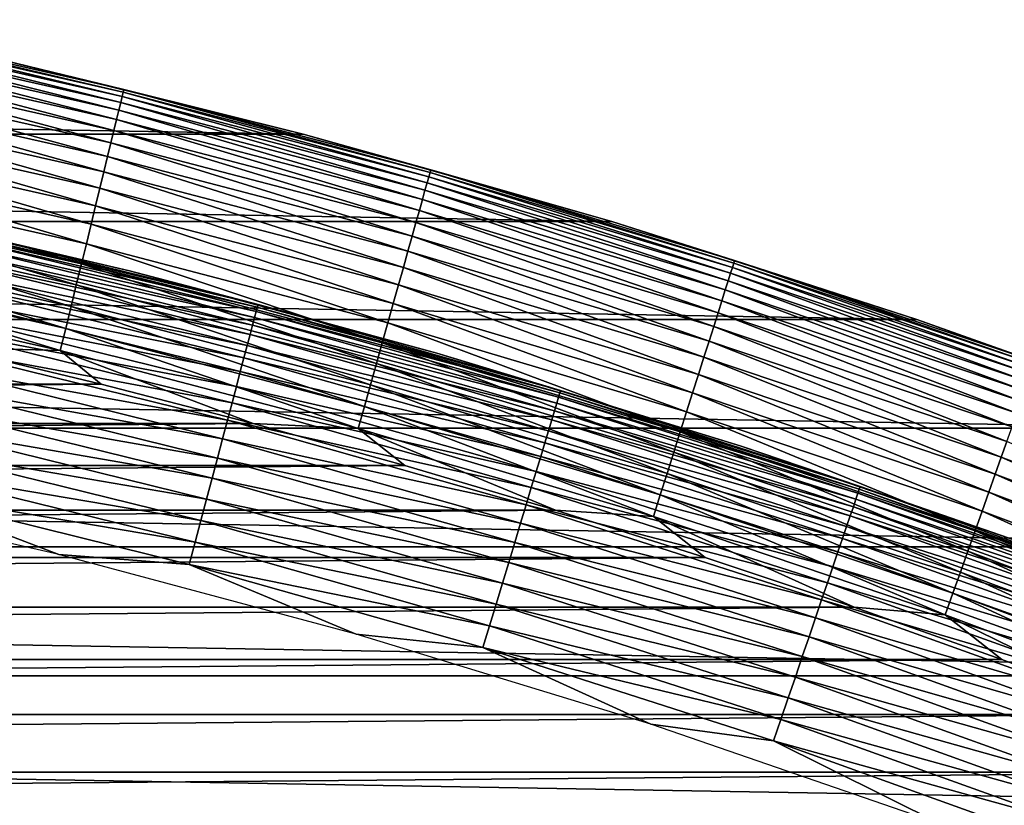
# Model space of a CAD drawing. Header units: millimetres. Extents: x -161 to 161, y -94 to 1149.
# Tile 551 of 656: x 82.16 to 85.53, y -29.15 to -26.47. Entities that reach past the tile are written whole.
import ezdxf

# ---------------------------------------------------------------- set-up
doc = ezdxf.new("R2010")
doc.units = ezdxf.units.MM
doc.header["$LTSCALE"] = 81.481481
for name, color, linetype in [('425', 7, 'CONTINUOUS'), ('426', 7, 'CONTINUOUS'), ('427', 7, 'CONTINUOUS'), ('429', 7, 'CONTINUOUS'), ('430', 7, 'CONTINUOUS')]:
    doc.layers.add(name, color=color, linetype=linetype)

msp = doc.modelspace()

# ---------------------------------------------------------------- linework, layer by layer
at = {"layer": '425', "linetype": 'CONTINUOUS'}
for points in [[(81.9163, -27.588, -46.2096), (67.5618, -27.7134, -46.2096), (82.4383, -27.7134, -46.2096), (81.9163, -27.588, -46.2096)], [(67.5618, -27.7134, -46.2096), (67.0416, -27.848, -46.2096), (82.4383, -27.7134, -46.2096), (67.5618, -27.7134, -46.2096)], [(82.4383, -27.7134, -46.2096), (67.0416, -27.848, -46.2096), (82.9584, -27.848, -46.2096), (82.4383, -27.7134, -46.2096)], [(67.0416, -27.848, -46.2096), (66.5236, -27.9916, -46.2096), (82.9584, -27.848, -46.2096), (67.0416, -27.848, -46.2096)], [(82.9584, -27.848, -46.2096), (66.5236, -27.9916, -46.2096), (83.4764, -27.9916, -46.2096), (82.9584, -27.848, -46.2096)], [(66.5236, -27.9916, -46.2096), (66.0083, -28.1442, -46.2096), (83.4764, -27.9916, -46.2096), (66.5236, -27.9916, -46.2096)], [(83.4764, -27.9916, -46.2096), (66.0083, -28.1442, -46.2096), (83.9917, -28.1442, -46.2096), (83.4764, -27.9916, -46.2096)], [(66.0083, -28.1442, -46.2096), (65.4962, -28.3056, -46.2096), (83.9917, -28.1442, -46.2096), (66.0083, -28.1442, -46.2096)], [(83.9917, -28.1442, -46.2096), (65.4962, -28.3056, -46.2096), (84.5038, -28.3056, -46.2096), (83.9917, -28.1442, -46.2096)], [(65.4962, -28.3056, -46.2096), (64.9877, -28.4757, -46.2096), (84.5038, -28.3056, -46.2096), (65.4962, -28.3056, -46.2096)], [(84.5038, -28.3056, -46.2096), (64.9877, -28.4757, -46.2096), (85.0123, -28.4757, -46.2096), (84.5038, -28.3056, -46.2096)], [(64.9877, -28.4757, -46.2096), (64.4831, -28.6544, -46.2096), (85.0123, -28.4757, -46.2096), (64.9877, -28.4757, -46.2096)], [(85.0123, -28.4757, -46.2096), (64.4831, -28.6544, -46.2096), (85.517, -28.6544, -46.2096), (85.0123, -28.4757, -46.2096)], [(64.4831, -28.6544, -46.2096), (63.981, -28.8422, -46.2096), (85.517, -28.6544, -46.2096), (64.4831, -28.6544, -46.2096)], [(85.517, -28.6544, -46.2096), (63.981, -28.8422, -46.2096), (86.0191, -28.8422, -46.2096), (85.517, -28.6544, -46.2096)], [(63.981, -28.8422, -46.2096), (63.4815, -29.039, -46.2096), (86.0191, -28.8422, -46.2096), (63.981, -28.8422, -46.2096)], [(86.0191, -28.8422, -46.2096), (63.4815, -29.039, -46.2096), (86.5186, -29.0391, -46.2096), (86.0191, -28.8422, -46.2096)], [(63.4815, -29.039, -46.2096), (62.985, -29.2447, -46.2096), (86.5186, -29.0391, -46.2096), (63.4815, -29.039, -46.2096)], [(86.5186, -29.0391, -46.2096), (62.985, -29.2447, -46.2096), (87.015, -29.2447, -46.2096), (86.5186, -29.0391, -46.2096)]]:
    msp.add_3dface(points, dxfattribs=at)
at = {"layer": '426', "linetype": 'CONTINUOUS'}
for points in [[(67.9354, -26.596, -66.2096), (83.1295, -26.8585, -66.2096), (66.8705, -26.8585, -66.2096), (67.9354, -26.596, -66.2096)], [(82.0646, -26.596, -66.2096), (83.1295, -26.8585, -66.2096), (67.9354, -26.596, -66.2096), (82.0646, -26.596, -66.2096)], [(66.8705, -26.8585, -66.2096), (84.1838, -27.1572, -66.2096), (65.8162, -27.1572, -66.2096), (66.8705, -26.8585, -66.2096)], [(83.1295, -26.8585, -66.2096), (84.1838, -27.1572, -66.2096), (66.8705, -26.8585, -66.2096), (83.1295, -26.8585, -66.2096)], [(65.8162, -27.1572, -66.2096), (85.227, -27.4923, -66.2096), (64.773, -27.4923, -66.2096), (65.8162, -27.1572, -66.2096)], [(84.1838, -27.1572, -66.2096), (85.227, -27.4923, -66.2096), (65.8162, -27.1572, -66.2096), (84.1838, -27.1572, -66.2096)], [(64.773, -27.4923, -66.2096), (86.2591, -27.8634, -66.2096), (63.7409, -27.8634, -66.2096), (64.773, -27.4923, -66.2096)], [(85.227, -27.4923, -66.2096), (86.2591, -27.8634, -66.2096), (64.773, -27.4923, -66.2096), (85.227, -27.4923, -66.2096)], [(63.7409, -27.8634, -66.2096), (87.2765, -28.2695, -66.2096), (62.7235, -28.2695, -66.2096), (63.7409, -27.8634, -66.2096)], [(86.2591, -27.8634, -66.2096), (87.2765, -28.2695, -66.2096), (63.7409, -27.8634, -66.2096), (86.2591, -27.8634, -66.2096)], [(62.7235, -28.2695, -66.2096), (88.2797, -28.7107, -66.2096), (61.7203, -28.7107, -66.2096), (62.7235, -28.2695, -66.2096)], [(87.2765, -28.2695, -66.2096), (88.2797, -28.7107, -66.2096), (62.7235, -28.2695, -66.2096), (87.2765, -28.2695, -66.2096)], [(61.7203, -28.7107, -66.2096), (89.2679, -29.1865, -66.2096), (60.7321, -29.1865, -66.2096), (61.7203, -28.7107, -66.2096)], [(88.2797, -28.7107, -66.2096), (89.2679, -29.1865, -66.2096), (61.7203, -28.7107, -66.2096), (88.2797, -28.7107, -66.2096)]]:
    msp.add_3dface(points, dxfattribs=at)
at = {"layer": '427', "linetype": 'CONTINUOUS'}
for points in [[(83.1295, -26.8585, -66.2096), (82.0646, -26.596, -66.2096), (83.1292, -26.8583, -47.2096), (83.1295, -26.8585, -66.2096)], [(83.1292, -26.8583, -47.2096), (82.0646, -26.596, -66.2096), (82.065, -26.596, -47.2096), (83.1292, -26.8583, -47.2096)], [(84.1838, -27.1572, -47.2096), (83.1295, -26.8585, -66.2096), (83.1292, -26.8583, -47.2096), (84.1838, -27.1572, -47.2096)], [(84.1838, -27.1572, -66.2096), (83.1295, -26.8585, -66.2096), (84.1838, -27.1572, -47.2096), (84.1838, -27.1572, -66.2096)], [(85.227, -27.4923, -66.2096), (84.1838, -27.1572, -66.2096), (85.2273, -27.4923, -47.2096), (85.227, -27.4923, -66.2096)], [(85.2273, -27.4923, -47.2096), (84.1838, -27.1572, -66.2096), (84.1838, -27.1572, -47.2096), (85.2273, -27.4923, -47.2096)], [(86.2591, -27.8634, -66.2096), (85.227, -27.4923, -66.2096), (86.2587, -27.8632, -47.2096), (86.2591, -27.8634, -66.2096)], [(86.2587, -27.8632, -47.2096), (85.227, -27.4923, -66.2096), (85.2273, -27.4923, -47.2096), (86.2587, -27.8632, -47.2096)]]:
    msp.add_3dface(points, dxfattribs=at)
at = {"layer": '429', "linetype": 'CONTINUOUS'}
for points in [[(81.4542, -26.4908, -46.9773), (82.5108, -26.7293, -46.9773), (81.4573, -26.4759, -47.0544), (81.4542, -26.4908, -46.9773)], [(81.4573, -26.4759, -47.0544), (82.5144, -26.7145, -47.0544), (81.4591, -26.467, -47.1325), (81.4573, -26.4759, -47.0544)], [(81.4573, -26.4759, -47.0544), (82.5108, -26.7293, -46.9773), (82.5144, -26.7145, -47.0544), (81.4573, -26.4759, -47.0544)], [(82.065, -26.596, -47.2096), (81.4591, -26.467, -47.1325), (82.5166, -26.7056, -47.1325), (82.065, -26.596, -47.2096)], [(81.4591, -26.467, -47.1325), (82.5144, -26.7145, -47.0544), (82.5166, -26.7056, -47.1325), (81.4591, -26.467, -47.1325)], [(81.4443, -26.5382, -46.8279), (82.4993, -26.7763, -46.8279), (81.4498, -26.5116, -46.9017), (81.4443, -26.5382, -46.8279)], [(81.4498, -26.5116, -46.9017), (82.5058, -26.7499, -46.9017), (81.4542, -26.4908, -46.9773), (81.4498, -26.5116, -46.9017)], [(81.4498, -26.5116, -46.9017), (82.4993, -26.7763, -46.8279), (82.5058, -26.7499, -46.9017), (81.4498, -26.5116, -46.9017)], [(81.4542, -26.4908, -46.9773), (82.5058, -26.7499, -46.9017), (82.5108, -26.7293, -46.9773), (81.4542, -26.4908, -46.9773)], [(81.4376, -26.5703, -46.7565), (82.4916, -26.8082, -46.7565), (81.4443, -26.5382, -46.8279), (81.4376, -26.5703, -46.7565)], [(81.4443, -26.5382, -46.8279), (82.4916, -26.8082, -46.7565), (82.4993, -26.7763, -46.8279), (81.4443, -26.5382, -46.8279)], [(81.4298, -26.6079, -46.6879), (82.4825, -26.8454, -46.6879), (81.4376, -26.5703, -46.7565), (81.4298, -26.6079, -46.6879)], [(81.4376, -26.5703, -46.7565), (82.4825, -26.8454, -46.6879), (82.4916, -26.8082, -46.7565), (81.4376, -26.5703, -46.7565)], [(81.421, -26.6506, -46.6225), (82.4722, -26.8878, -46.6225), (81.4298, -26.6079, -46.6879), (81.421, -26.6506, -46.6225)], [(81.4298, -26.6079, -46.6879), (82.4722, -26.8878, -46.6225), (82.4825, -26.8454, -46.6879), (81.4298, -26.6079, -46.6879)], [(83.1292, -26.8583, -47.2096), (82.065, -26.596, -47.2096), (82.5166, -26.7056, -47.1325), (83.1292, -26.8583, -47.2096)], [(81.4111, -26.6982, -46.5607), (82.4607, -26.935, -46.5607), (81.421, -26.6506, -46.6225), (81.4111, -26.6982, -46.5607)], [(81.421, -26.6506, -46.6225), (82.4607, -26.935, -46.5607), (82.4722, -26.8878, -46.6225), (81.421, -26.6506, -46.6225)], [(81.4002, -26.7504, -46.5029), (82.448, -26.9868, -46.5029), (81.4111, -26.6982, -46.5607), (81.4002, -26.7504, -46.5029)], [(81.4111, -26.6982, -46.5607), (82.448, -26.9868, -46.5029), (82.4607, -26.935, -46.5607), (81.4111, -26.6982, -46.5607)], [(82.5108, -26.7293, -46.9773), (83.5587, -27.0037, -46.9773), (82.5144, -26.7145, -47.0544), (82.5108, -26.7293, -46.9773)], [(82.5144, -26.7145, -47.0544), (83.5628, -26.989, -47.0544), (82.5166, -26.7056, -47.1325), (82.5144, -26.7145, -47.0544)], [(82.5144, -26.7145, -47.0544), (83.5587, -27.0037, -46.9773), (83.5628, -26.989, -47.0544), (82.5144, -26.7145, -47.0544)], [(83.1292, -26.8583, -47.2096), (82.5166, -26.7056, -47.1325), (83.5652, -26.9802, -47.1325), (83.1292, -26.8583, -47.2096)], [(82.5166, -26.7056, -47.1325), (83.5628, -26.989, -47.0544), (83.5652, -26.9802, -47.1325), (82.5166, -26.7056, -47.1325)], [(81.3885, -26.8068, -46.4496), (82.4344, -27.0429, -46.4496), (81.4002, -26.7504, -46.5029), (81.3885, -26.8068, -46.4496)], [(81.4002, -26.7504, -46.5029), (82.4344, -27.0429, -46.4496), (82.448, -26.9868, -46.5029), (81.4002, -26.7504, -46.5029)], [(82.4993, -26.7763, -46.8279), (83.5456, -27.0503, -46.8279), (82.5058, -26.7499, -46.9017), (82.4993, -26.7763, -46.8279)], [(82.5058, -26.7499, -46.9017), (83.5529, -27.0242, -46.9017), (82.5108, -26.7293, -46.9773), (82.5058, -26.7499, -46.9017)], [(82.5058, -26.7499, -46.9017), (83.5456, -27.0503, -46.8279), (83.5529, -27.0242, -46.9017), (82.5058, -26.7499, -46.9017)], [(82.5108, -26.7293, -46.9773), (83.5529, -27.0242, -46.9017), (83.5587, -27.0037, -46.9773), (82.5108, -26.7293, -46.9773)], [(82.4916, -26.8082, -46.7565), (83.5368, -27.0819, -46.7565), (82.4993, -26.7763, -46.8279), (82.4916, -26.8082, -46.7565)], [(82.4993, -26.7763, -46.8279), (83.5368, -27.0819, -46.7565), (83.5456, -27.0503, -46.8279), (82.4993, -26.7763, -46.8279)], [(81.376, -26.8672, -46.4009), (82.4198, -27.1028, -46.4009), (81.3885, -26.8068, -46.4496), (81.376, -26.8672, -46.4009)], [(81.3885, -26.8068, -46.4496), (82.4198, -27.1028, -46.4009), (82.4344, -27.0429, -46.4496), (81.3885, -26.8068, -46.4496)], [(82.4825, -26.8454, -46.6879), (83.5264, -27.1188, -46.6879), (82.4916, -26.8082, -46.7565), (82.4825, -26.8454, -46.6879)], [(82.4916, -26.8082, -46.7565), (83.5264, -27.1188, -46.6879), (83.5368, -27.0819, -46.7565), (82.4916, -26.8082, -46.7565)], [(82.4722, -26.8878, -46.6225), (83.5147, -27.1608, -46.6225), (82.4825, -26.8454, -46.6879), (82.4722, -26.8878, -46.6225)], [(82.4825, -26.8454, -46.6879), (83.5147, -27.1608, -46.6225), (83.5264, -27.1188, -46.6879), (82.4825, -26.8454, -46.6879)], [(81.3627, -26.9312, -46.3572), (82.4043, -27.1663, -46.3572), (81.376, -26.8672, -46.4009), (81.3627, -26.9312, -46.3572)], [(81.376, -26.8672, -46.4009), (82.4043, -27.1663, -46.3572), (82.4198, -27.1028, -46.4009), (81.376, -26.8672, -46.4009)], [(82.4607, -26.935, -46.5607), (83.5015, -27.2076, -46.5607), (82.4722, -26.8878, -46.6225), (82.4607, -26.935, -46.5607)], [(82.4722, -26.8878, -46.6225), (83.5015, -27.2076, -46.5607), (83.5147, -27.1608, -46.6225), (82.4722, -26.8878, -46.6225)], [(84.1838, -27.1572, -47.2096), (83.1292, -26.8583, -47.2096), (83.5652, -26.9802, -47.1325), (84.1838, -27.1572, -47.2096)], [(81.3487, -26.9983, -46.3187), (82.3881, -27.2329, -46.3187), (81.3627, -26.9312, -46.3572), (81.3487, -26.9983, -46.3187)], [(81.3627, -26.9312, -46.3572), (82.3881, -27.2329, -46.3187), (82.4043, -27.1663, -46.3572), (81.3627, -26.9312, -46.3572)], [(82.448, -26.9868, -46.5029), (83.4872, -27.2589, -46.5029), (82.4607, -26.935, -46.5607), (82.448, -26.9868, -46.5029)], [(82.4607, -26.935, -46.5607), (83.4872, -27.2589, -46.5029), (83.5015, -27.2076, -46.5607), (82.4607, -26.935, -46.5607)], [(82.4344, -27.0429, -46.4496), (83.4716, -27.3145, -46.4496), (82.448, -26.9868, -46.5029), (82.4344, -27.0429, -46.4496)], [(82.448, -26.9868, -46.5029), (83.4716, -27.3145, -46.4496), (83.4872, -27.2589, -46.5029), (82.448, -26.9868, -46.5029)], [(83.5587, -27.0037, -46.9773), (84.5966, -27.3137, -46.9773), (83.5628, -26.989, -47.0544), (83.5587, -27.0037, -46.9773)], [(83.5628, -26.989, -47.0544), (84.6012, -27.2992, -47.0544), (83.5652, -26.9802, -47.1325), (83.5628, -26.989, -47.0544)], [(83.5628, -26.989, -47.0544), (84.5966, -27.3137, -46.9773), (84.6012, -27.2992, -47.0544), (83.5628, -26.989, -47.0544)], [(84.1838, -27.1572, -47.2096), (83.5652, -26.9802, -47.1325), (84.6039, -27.2905, -47.1325), (84.1838, -27.1572, -47.2096)], [(83.5652, -26.9802, -47.1325), (84.6012, -27.2992, -47.0544), (84.6039, -27.2905, -47.1325), (83.5652, -26.9802, -47.1325)], [(81.3342, -27.0682, -46.2858), (82.3712, -27.3022, -46.2858), (81.3487, -26.9983, -46.3187), (81.3342, -27.0682, -46.2858)], [(81.3487, -26.9983, -46.3187), (82.3712, -27.3022, -46.2858), (82.3881, -27.2329, -46.3187), (81.3487, -26.9983, -46.3187)], [(83.5456, -27.0503, -46.8279), (84.5819, -27.3598, -46.8279), (83.5529, -27.0242, -46.9017), (83.5456, -27.0503, -46.8279)], [(83.5529, -27.0242, -46.9017), (84.5901, -27.334, -46.9017), (83.5587, -27.0037, -46.9773), (83.5529, -27.0242, -46.9017)], [(83.5529, -27.0242, -46.9017), (84.5819, -27.3598, -46.8279), (84.5901, -27.334, -46.9017), (83.5529, -27.0242, -46.9017)], [(83.5587, -27.0037, -46.9773), (84.5901, -27.334, -46.9017), (84.5966, -27.3137, -46.9773), (83.5587, -27.0037, -46.9773)], [(82.4198, -27.1028, -46.4009), (83.455, -27.3739, -46.4009), (82.4344, -27.0429, -46.4496), (82.4198, -27.1028, -46.4009)], [(82.4344, -27.0429, -46.4496), (83.455, -27.3739, -46.4009), (83.4716, -27.3145, -46.4496), (82.4344, -27.0429, -46.4496)], [(83.5368, -27.0819, -46.7565), (84.572, -27.3911, -46.7565), (83.5456, -27.0503, -46.8279), (83.5368, -27.0819, -46.7565)], [(83.5456, -27.0503, -46.8279), (84.572, -27.3911, -46.7565), (84.5819, -27.3598, -46.8279), (83.5456, -27.0503, -46.8279)], [(81.3192, -27.1404, -46.2586), (82.3537, -27.3739, -46.2586), (81.3342, -27.0682, -46.2858), (81.3192, -27.1404, -46.2586)], [(81.3342, -27.0682, -46.2858), (82.3537, -27.3739, -46.2586), (82.3712, -27.3022, -46.2858), (81.3342, -27.0682, -46.2858)], [(83.5264, -27.1188, -46.6879), (84.5604, -27.4276, -46.6879), (83.5368, -27.0819, -46.7565), (83.5264, -27.1188, -46.6879)], [(83.5368, -27.0819, -46.7565), (84.5604, -27.4276, -46.6879), (84.572, -27.3911, -46.7565), (83.5368, -27.0819, -46.7565)], [(82.4043, -27.1663, -46.3572), (83.4373, -27.4368, -46.3572), (82.4198, -27.1028, -46.4009), (82.4043, -27.1663, -46.3572)], [(82.4198, -27.1028, -46.4009), (83.4373, -27.4368, -46.3572), (83.455, -27.3739, -46.4009), (82.4198, -27.1028, -46.4009)], [(83.5147, -27.1608, -46.6225), (84.5472, -27.4692, -46.6225), (83.5264, -27.1188, -46.6879), (83.5147, -27.1608, -46.6225)], [(83.5264, -27.1188, -46.6879), (84.5472, -27.4692, -46.6225), (84.5604, -27.4276, -46.6879), (83.5264, -27.1188, -46.6879)], [(81.3038, -27.2145, -46.2372), (82.3358, -27.4474, -46.2372), (81.3192, -27.1404, -46.2586), (81.3038, -27.2145, -46.2372)], [(81.3192, -27.1404, -46.2586), (82.3358, -27.4474, -46.2372), (82.3537, -27.3739, -46.2586), (81.3192, -27.1404, -46.2586)], [(85.2273, -27.4923, -47.2096), (84.1838, -27.1572, -47.2096), (84.6039, -27.2905, -47.1325), (85.2273, -27.4923, -47.2096)], [(82.3881, -27.2329, -46.3187), (83.4188, -27.5028, -46.3187), (82.4043, -27.1663, -46.3572), (82.3881, -27.2329, -46.3187)], [(82.4043, -27.1663, -46.3572), (83.4188, -27.5028, -46.3187), (83.4373, -27.4368, -46.3572), (82.4043, -27.1663, -46.3572)], [(83.5015, -27.2076, -46.5607), (84.5325, -27.5155, -46.5607), (83.5147, -27.1608, -46.6225), (83.5015, -27.2076, -46.5607)], [(83.5147, -27.1608, -46.6225), (84.5325, -27.5155, -46.5607), (84.5472, -27.4692, -46.6225), (83.5147, -27.1608, -46.6225)], [(81.2881, -27.2899, -46.2219), (82.3176, -27.5223, -46.2219), (81.3038, -27.2145, -46.2372), (81.2881, -27.2899, -46.2219)], [(81.3038, -27.2145, -46.2372), (82.3176, -27.5223, -46.2219), (82.3358, -27.4474, -46.2372), (81.3038, -27.2145, -46.2372)], [(83.4872, -27.2589, -46.5029), (84.5164, -27.5663, -46.5029), (83.5015, -27.2076, -46.5607), (83.4872, -27.2589, -46.5029)], [(83.5015, -27.2076, -46.5607), (84.5164, -27.5663, -46.5029), (84.5325, -27.5155, -46.5607), (83.5015, -27.2076, -46.5607)], [(82.3712, -27.3022, -46.2858), (83.3996, -27.5715, -46.2858), (82.3881, -27.2329, -46.3187), (82.3712, -27.3022, -46.2858)], [(82.3881, -27.2329, -46.3187), (83.3996, -27.5715, -46.2858), (83.4188, -27.5028, -46.3187), (82.3881, -27.2329, -46.3187)], [(83.4716, -27.3145, -46.4496), (84.4989, -27.6213, -46.4496), (83.4872, -27.2589, -46.5029), (83.4716, -27.3145, -46.4496)], [(83.4872, -27.2589, -46.5029), (84.4989, -27.6213, -46.4496), (84.5164, -27.5663, -46.5029), (83.4872, -27.2589, -46.5029)], [(81.2722, -27.3663, -46.2126), (82.2991, -27.5981, -46.2126), (81.2881, -27.2899, -46.2219), (81.2722, -27.3663, -46.2126)], [(81.2881, -27.2899, -46.2219), (82.2991, -27.5981, -46.2126), (82.3176, -27.5223, -46.2219), (81.2881, -27.2899, -46.2219)], [(84.6012, -27.2992, -47.0544), (85.6284, -27.6446, -47.0544), (84.6039, -27.2905, -47.1325), (84.6012, -27.2992, -47.0544)], [(85.2273, -27.4923, -47.2096), (84.6039, -27.2905, -47.1325), (85.6314, -27.636, -47.1325), (85.2273, -27.4923, -47.2096)], [(84.6039, -27.2905, -47.1325), (85.6284, -27.6446, -47.0544), (85.6314, -27.636, -47.1325), (84.6039, -27.2905, -47.1325)], [(82.3537, -27.3739, -46.2586), (83.3797, -27.6425, -46.2586), (82.3712, -27.3022, -46.2858), (82.3537, -27.3739, -46.2586)], [(82.3712, -27.3022, -46.2858), (83.3797, -27.6425, -46.2586), (83.3996, -27.5715, -46.2858), (82.3712, -27.3022, -46.2858)], [(83.455, -27.3739, -46.4009), (84.4803, -27.6801, -46.4009), (83.4716, -27.3145, -46.4496), (83.455, -27.3739, -46.4009)], [(83.4716, -27.3145, -46.4496), (84.4803, -27.6801, -46.4009), (84.4989, -27.6213, -46.4496), (83.4716, -27.3145, -46.4496)], [(84.5901, -27.334, -46.9017), (85.6162, -27.679, -46.9017), (84.5966, -27.3137, -46.9773), (84.5901, -27.334, -46.9017)], [(84.5966, -27.3137, -46.9773), (85.6233, -27.659, -46.9773), (84.6012, -27.2992, -47.0544), (84.5966, -27.3137, -46.9773)], [(84.5966, -27.3137, -46.9773), (85.6162, -27.679, -46.9017), (85.6233, -27.659, -46.9773), (84.5966, -27.3137, -46.9773)], [(84.6012, -27.2992, -47.0544), (85.6233, -27.659, -46.9773), (85.6284, -27.6446, -47.0544), (84.6012, -27.2992, -47.0544)], [(84.572, -27.3911, -46.7565), (85.5961, -27.7355, -46.7565), (84.5819, -27.3598, -46.8279), (84.572, -27.3911, -46.7565)], [(84.5819, -27.3598, -46.8279), (85.6071, -27.7045, -46.8279), (84.5901, -27.334, -46.9017), (84.5819, -27.3598, -46.8279)], [(84.5819, -27.3598, -46.8279), (85.5961, -27.7355, -46.7565), (85.6071, -27.7045, -46.8279), (84.5819, -27.3598, -46.8279)], [(84.5901, -27.334, -46.9017), (85.6071, -27.7045, -46.8279), (85.6162, -27.679, -46.9017), (84.5901, -27.334, -46.9017)], [(81.2722, -27.3663, -46.2126), (81.9163, -27.588, -46.2096), (82.2991, -27.5981, -46.2126), (81.2722, -27.3663, -46.2126)], [(82.3358, -27.4474, -46.2372), (83.3593, -27.7154, -46.2372), (82.3537, -27.3739, -46.2586), (82.3358, -27.4474, -46.2372)], [(82.3537, -27.3739, -46.2586), (83.3593, -27.7154, -46.2372), (83.3797, -27.6425, -46.2586), (82.3537, -27.3739, -46.2586)], [(83.4373, -27.4368, -46.3572), (84.4605, -27.7424, -46.3572), (83.455, -27.3739, -46.4009), (83.4373, -27.4368, -46.3572)], [(83.455, -27.3739, -46.4009), (84.4605, -27.7424, -46.3572), (84.4803, -27.6801, -46.4009), (83.455, -27.3739, -46.4009)], [(84.5604, -27.4276, -46.6879), (85.5832, -27.7716, -46.6879), (84.572, -27.3911, -46.7565), (84.5604, -27.4276, -46.6879)], [(84.572, -27.3911, -46.7565), (85.5832, -27.7716, -46.6879), (85.5961, -27.7355, -46.7565), (84.572, -27.3911, -46.7565)], [(84.5472, -27.4692, -46.6225), (85.5686, -27.8127, -46.6225), (84.5604, -27.4276, -46.6879), (84.5472, -27.4692, -46.6225)], [(84.5604, -27.4276, -46.6879), (85.5686, -27.8127, -46.6225), (85.5832, -27.7716, -46.6879), (84.5604, -27.4276, -46.6879)], [(82.3176, -27.5223, -46.2219), (83.3385, -27.7896, -46.2219), (82.3358, -27.4474, -46.2372), (82.3176, -27.5223, -46.2219)], [(82.3358, -27.4474, -46.2372), (83.3385, -27.7896, -46.2219), (83.3593, -27.7154, -46.2372), (82.3358, -27.4474, -46.2372)], [(83.4188, -27.5028, -46.3187), (84.4398, -27.8077, -46.3187), (83.4373, -27.4368, -46.3572), (83.4188, -27.5028, -46.3187)], [(83.4373, -27.4368, -46.3572), (84.4398, -27.8077, -46.3187), (84.4605, -27.7424, -46.3572), (83.4373, -27.4368, -46.3572)], [(84.5325, -27.5155, -46.5607), (85.5524, -27.8585, -46.5607), (84.5472, -27.4692, -46.6225), (84.5325, -27.5155, -46.5607)], [(84.5472, -27.4692, -46.6225), (85.5524, -27.8585, -46.5607), (85.5686, -27.8127, -46.6225), (84.5472, -27.4692, -46.6225)], [(86.2587, -27.8632, -47.2096), (85.2273, -27.4923, -47.2096), (85.6314, -27.636, -47.1325), (86.2587, -27.8632, -47.2096)], [(82.2991, -27.5981, -46.2126), (83.3174, -27.8647, -46.2126), (82.3176, -27.5223, -46.2219), (82.2991, -27.5981, -46.2126)], [(82.3176, -27.5223, -46.2219), (83.3174, -27.8647, -46.2126), (83.3385, -27.7896, -46.2219), (82.3176, -27.5223, -46.2219)], [(83.3996, -27.5715, -46.2858), (84.4182, -27.8758, -46.2858), (83.4188, -27.5028, -46.3187), (83.3996, -27.5715, -46.2858)], [(83.4188, -27.5028, -46.3187), (84.4182, -27.8758, -46.2858), (84.4398, -27.8077, -46.3187), (83.4188, -27.5028, -46.3187)], [(84.5164, -27.5663, -46.5029), (85.5345, -27.9087, -46.5029), (84.5325, -27.5155, -46.5607), (84.5164, -27.5663, -46.5029)], [(84.5325, -27.5155, -46.5607), (85.5345, -27.9087, -46.5029), (85.5524, -27.8585, -46.5607), (84.5325, -27.5155, -46.5607)], [(81.9163, -27.588, -46.2096), (82.4383, -27.7134, -46.2096), (82.2991, -27.5981, -46.2126), (81.9163, -27.588, -46.2096)], [(83.3797, -27.6425, -46.2586), (84.3959, -27.946, -46.2586), (83.3996, -27.5715, -46.2858), (83.3797, -27.6425, -46.2586)], [(83.3996, -27.5715, -46.2858), (84.3959, -27.946, -46.2586), (84.4182, -27.8758, -46.2858), (83.3996, -27.5715, -46.2858)], [(84.4989, -27.6213, -46.4496), (85.5152, -27.9631, -46.4496), (84.5164, -27.5663, -46.5029), (84.4989, -27.6213, -46.4496)], [(84.5164, -27.5663, -46.5029), (85.5152, -27.9631, -46.4496), (85.5345, -27.9087, -46.5029), (84.5164, -27.5663, -46.5029)], [(82.4383, -27.7134, -46.2096), (82.9584, -27.848, -46.2096), (82.2991, -27.5981, -46.2126), (82.4383, -27.7134, -46.2096)], [(82.2991, -27.5981, -46.2126), (82.9584, -27.848, -46.2096), (83.3174, -27.8647, -46.2126), (82.2991, -27.5981, -46.2126)], [(84.4803, -27.6801, -46.4009), (85.4945, -28.0212, -46.4009), (84.4989, -27.6213, -46.4496), (84.4803, -27.6801, -46.4009)], [(84.4989, -27.6213, -46.4496), (85.4945, -28.0212, -46.4009), (85.5152, -27.9631, -46.4496), (84.4989, -27.6213, -46.4496)], [(83.3593, -27.7154, -46.2372), (84.373, -28.0181, -46.2372), (83.3797, -27.6425, -46.2586), (83.3593, -27.7154, -46.2372)], [(83.3797, -27.6425, -46.2586), (84.373, -28.0181, -46.2372), (84.3959, -27.946, -46.2586), (83.3797, -27.6425, -46.2586)], [(84.4605, -27.7424, -46.3572), (85.4727, -28.0828, -46.3572), (84.4803, -27.6801, -46.4009), (84.4605, -27.7424, -46.3572)], [(84.4803, -27.6801, -46.4009), (85.4727, -28.0828, -46.3572), (85.4945, -28.0212, -46.4009), (84.4803, -27.6801, -46.4009)], [(83.3385, -27.7896, -46.2219), (84.3497, -28.0916, -46.2219), (83.3593, -27.7154, -46.2372), (83.3385, -27.7896, -46.2219)], [(83.3593, -27.7154, -46.2372), (84.3497, -28.0916, -46.2219), (84.373, -28.0181, -46.2372), (83.3593, -27.7154, -46.2372)], [(84.4398, -27.8077, -46.3187), (85.4497, -28.1474, -46.3187), (84.4605, -27.7424, -46.3572), (84.4398, -27.8077, -46.3187)], [(84.4605, -27.7424, -46.3572), (85.4497, -28.1474, -46.3187), (85.4727, -28.0828, -46.3572), (84.4605, -27.7424, -46.3572)], [(83.3174, -27.8647, -46.2126), (84.3261, -28.166, -46.2126), (83.3385, -27.7896, -46.2219), (83.3174, -27.8647, -46.2126)], [(83.3385, -27.7896, -46.2219), (84.3261, -28.166, -46.2126), (84.3497, -28.0916, -46.2219), (83.3385, -27.7896, -46.2219)], [(84.4182, -27.8758, -46.2858), (85.4258, -28.2146, -46.2858), (84.4398, -27.8077, -46.3187), (84.4182, -27.8758, -46.2858)], [(84.4398, -27.8077, -46.3187), (85.4258, -28.2146, -46.2858), (85.4497, -28.1474, -46.3187), (84.4398, -27.8077, -46.3187)], [(82.9584, -27.848, -46.2096), (83.4764, -27.9916, -46.2096), (83.3174, -27.8647, -46.2126), (82.9584, -27.848, -46.2096)], [(83.4764, -27.9916, -46.2096), (83.9917, -28.1442, -46.2096), (83.3174, -27.8647, -46.2126), (83.4764, -27.9916, -46.2096)], [(83.3174, -27.8647, -46.2126), (83.9917, -28.1442, -46.2096), (84.3261, -28.166, -46.2126), (83.3174, -27.8647, -46.2126)], [(84.3959, -27.946, -46.2586), (85.4011, -28.2841, -46.2586), (84.4182, -27.8758, -46.2858), (84.3959, -27.946, -46.2586)], [(84.4182, -27.8758, -46.2858), (85.4011, -28.2841, -46.2586), (85.4258, -28.2146, -46.2858), (84.4182, -27.8758, -46.2858)], [(85.5152, -27.9631, -46.4496), (86.5192, -28.3393, -46.4496), (85.5345, -27.9087, -46.5029), (85.5152, -27.9631, -46.4496)], [(84.373, -28.0181, -46.2372), (85.3758, -28.3554, -46.2372), (84.3959, -27.946, -46.2586), (84.373, -28.0181, -46.2372)], [(84.3959, -27.946, -46.2586), (85.3758, -28.3554, -46.2372), (85.4011, -28.2841, -46.2586), (84.3959, -27.946, -46.2586)], [(85.4945, -28.0212, -46.4009), (86.4966, -28.3967, -46.4009), (85.5152, -27.9631, -46.4496), (85.4945, -28.0212, -46.4009)], [(85.5152, -27.9631, -46.4496), (86.4966, -28.3967, -46.4009), (86.5192, -28.3393, -46.4496), (85.5152, -27.9631, -46.4496)], [(84.3497, -28.0916, -46.2219), (85.35, -28.428, -46.2219), (84.373, -28.0181, -46.2372), (84.3497, -28.0916, -46.2219)], [(84.373, -28.0181, -46.2372), (85.35, -28.428, -46.2219), (85.3758, -28.3554, -46.2372), (84.373, -28.0181, -46.2372)], [(85.4727, -28.0828, -46.3572), (86.4726, -28.4575, -46.3572), (85.4945, -28.0212, -46.4009), (85.4727, -28.0828, -46.3572)], [(85.4945, -28.0212, -46.4009), (86.4726, -28.4575, -46.3572), (86.4966, -28.3967, -46.4009), (85.4945, -28.0212, -46.4009)], [(84.3261, -28.166, -46.2126), (85.3238, -28.5015, -46.2126), (84.3497, -28.0916, -46.2219), (84.3261, -28.166, -46.2126)], [(84.3497, -28.0916, -46.2219), (85.3238, -28.5015, -46.2126), (85.35, -28.428, -46.2219), (84.3497, -28.0916, -46.2219)], [(85.4497, -28.1474, -46.3187), (86.4474, -28.5213, -46.3187), (85.4727, -28.0828, -46.3572), (85.4497, -28.1474, -46.3187)], [(85.4727, -28.0828, -46.3572), (86.4474, -28.5213, -46.3187), (86.4726, -28.4575, -46.3572), (85.4727, -28.0828, -46.3572)], [(83.9917, -28.1442, -46.2096), (84.5038, -28.3056, -46.2096), (84.3261, -28.166, -46.2126), (83.9917, -28.1442, -46.2096)], [(84.5038, -28.3056, -46.2096), (85.0123, -28.4757, -46.2096), (84.3261, -28.166, -46.2126), (84.5038, -28.3056, -46.2096)], [(84.3261, -28.166, -46.2126), (85.0123, -28.4757, -46.2096), (85.3238, -28.5015, -46.2126), (84.3261, -28.166, -46.2126)], [(85.4258, -28.2146, -46.2858), (86.4213, -28.5877, -46.2858), (85.4497, -28.1474, -46.3187), (85.4258, -28.2146, -46.2858)], [(85.4497, -28.1474, -46.3187), (86.4213, -28.5877, -46.2858), (86.4474, -28.5213, -46.3187), (85.4497, -28.1474, -46.3187)], [(85.4011, -28.2841, -46.2586), (86.3942, -28.6563, -46.2586), (85.4258, -28.2146, -46.2858), (85.4011, -28.2841, -46.2586)], [(85.4258, -28.2146, -46.2858), (86.3942, -28.6563, -46.2586), (86.4213, -28.5877, -46.2858), (85.4258, -28.2146, -46.2858)], [(85.3758, -28.3554, -46.2372), (86.3665, -28.7266, -46.2372), (85.4011, -28.2841, -46.2586), (85.3758, -28.3554, -46.2372)], [(85.4011, -28.2841, -46.2586), (86.3665, -28.7266, -46.2372), (86.3942, -28.6563, -46.2586), (85.4011, -28.2841, -46.2586)], [(85.35, -28.428, -46.2219), (86.3382, -28.7983, -46.2219), (85.3758, -28.3554, -46.2372), (85.35, -28.428, -46.2219)], [(85.3758, -28.3554, -46.2372), (86.3382, -28.7983, -46.2219), (86.3665, -28.7266, -46.2372), (85.3758, -28.3554, -46.2372)], [(85.3238, -28.5015, -46.2126), (86.3096, -28.8709, -46.2126), (85.35, -28.428, -46.2219), (85.3238, -28.5015, -46.2126)], [(85.35, -28.428, -46.2219), (86.3096, -28.8709, -46.2126), (86.3382, -28.7983, -46.2219), (85.35, -28.428, -46.2219)], [(85.0123, -28.4757, -46.2096), (85.517, -28.6544, -46.2096), (85.3238, -28.5015, -46.2126), (85.0123, -28.4757, -46.2096)], [(85.517, -28.6544, -46.2096), (86.0191, -28.8422, -46.2096), (85.3238, -28.5015, -46.2126), (85.517, -28.6544, -46.2096)], [(85.3238, -28.5015, -46.2126), (86.0191, -28.8422, -46.2096), (86.3096, -28.8709, -46.2126), (85.3238, -28.5015, -46.2126)]]:
    msp.add_3dface(points, dxfattribs=at)
at = {"layer": '430', "color": 7, "linetype": 'CONTINUOUS', "true_color": 0xaaaaaa}
for points in [[(82.5359, -27.3253, -47.8096), (81.9309, -27.1839, -47.7325), (81.4764, -27.0807, -47.8096), (82.5359, -27.3253, -47.8096)], [(81.9288, -27.1928, -47.6544), (82.9725, -27.45, -47.6544), (81.9254, -27.2076, -47.5773), (81.9288, -27.1928, -47.6544)], [(81.9309, -27.1839, -47.7325), (82.9749, -27.4412, -47.7325), (81.9288, -27.1928, -47.6544), (81.9309, -27.1839, -47.7325)], [(81.9288, -27.1928, -47.6544), (82.9749, -27.4412, -47.7325), (82.9725, -27.45, -47.6544), (81.9288, -27.1928, -47.6544)], [(82.9749, -27.4412, -47.7325), (81.9309, -27.1839, -47.7325), (82.5359, -27.3253, -47.8096), (82.9749, -27.4412, -47.7325)], [(81.9254, -27.2076, -47.5773), (82.9686, -27.4648, -47.5773), (81.9207, -27.2284, -47.5017), (81.9254, -27.2076, -47.5773)], [(81.9254, -27.2076, -47.5773), (82.9725, -27.45, -47.6544), (82.9686, -27.4648, -47.5773), (81.9254, -27.2076, -47.5773)], [(81.9147, -27.2548, -47.4279), (82.9562, -27.5115, -47.4279), (81.9074, -27.2868, -47.3565), (81.9147, -27.2548, -47.4279)], [(81.9207, -27.2284, -47.5017), (82.9632, -27.4853, -47.5017), (81.9147, -27.2548, -47.4279), (81.9207, -27.2284, -47.5017)], [(81.9147, -27.2548, -47.4279), (82.9632, -27.4853, -47.5017), (82.9562, -27.5115, -47.4279), (81.9147, -27.2548, -47.4279)], [(81.9207, -27.2284, -47.5017), (82.9686, -27.4648, -47.5773), (82.9632, -27.4853, -47.5017), (81.9207, -27.2284, -47.5017)], [(81.9074, -27.2868, -47.3565), (82.9478, -27.5433, -47.3565), (81.8988, -27.3242, -47.2879), (81.9074, -27.2868, -47.3565)], [(81.9074, -27.2868, -47.3565), (82.9562, -27.5115, -47.4279), (82.9478, -27.5433, -47.3565), (81.9074, -27.2868, -47.3565)], [(81.8988, -27.3242, -47.2879), (82.938, -27.5803, -47.2879), (81.8891, -27.3667, -47.2225), (81.8988, -27.3242, -47.2879)], [(81.8988, -27.3242, -47.2879), (82.9478, -27.5433, -47.3565), (82.938, -27.5803, -47.2879), (81.8988, -27.3242, -47.2879)], [(83.5861, -27.6067, -47.8096), (82.9749, -27.4412, -47.7325), (82.5359, -27.3253, -47.8096), (83.5861, -27.6067, -47.8096)], [(81.8891, -27.3667, -47.2225), (82.9268, -27.6225, -47.2225), (81.8783, -27.4141, -47.1607), (81.8891, -27.3667, -47.2225)], [(81.8891, -27.3667, -47.2225), (82.938, -27.5803, -47.2879), (82.9268, -27.6225, -47.2225), (81.8891, -27.3667, -47.2225)], [(81.8783, -27.4141, -47.1607), (82.9144, -27.6695, -47.1607), (81.8665, -27.4661, -47.1029), (81.8783, -27.4141, -47.1607)], [(81.8783, -27.4141, -47.1607), (82.9268, -27.6225, -47.2225), (82.9144, -27.6695, -47.1607), (81.8783, -27.4141, -47.1607)], [(82.9725, -27.45, -47.6544), (84.0067, -27.7432, -47.6544), (82.9686, -27.4648, -47.5773), (82.9725, -27.45, -47.6544)], [(82.9749, -27.4412, -47.7325), (84.0093, -27.7344, -47.7325), (82.9725, -27.45, -47.6544), (82.9749, -27.4412, -47.7325)], [(82.9725, -27.45, -47.6544), (84.0093, -27.7344, -47.7325), (84.0067, -27.7432, -47.6544), (82.9725, -27.45, -47.6544)], [(84.0093, -27.7344, -47.7325), (82.9749, -27.4412, -47.7325), (83.5861, -27.6067, -47.8096), (84.0093, -27.7344, -47.7325)], [(81.8665, -27.4661, -47.1029), (82.9008, -27.721, -47.1029), (81.8536, -27.5223, -47.0496), (81.8665, -27.4661, -47.1029)], [(81.8665, -27.4661, -47.1029), (82.9144, -27.6695, -47.1607), (82.9008, -27.721, -47.1029), (81.8665, -27.4661, -47.1029)], [(82.9632, -27.4853, -47.5017), (83.9962, -27.7781, -47.5017), (82.9562, -27.5115, -47.4279), (82.9632, -27.4853, -47.5017)], [(82.9686, -27.4648, -47.5773), (84.0023, -27.7577, -47.5773), (82.9632, -27.4853, -47.5017), (82.9686, -27.4648, -47.5773)], [(82.9632, -27.4853, -47.5017), (84.0023, -27.7577, -47.5773), (83.9962, -27.7781, -47.5017), (82.9632, -27.4853, -47.5017)], [(82.9686, -27.4648, -47.5773), (84.0067, -27.7432, -47.6544), (84.0023, -27.7577, -47.5773), (82.9686, -27.4648, -47.5773)], [(81.8536, -27.5223, -47.0496), (82.886, -27.7767, -47.0496), (81.8399, -27.5824, -47.0009), (81.8536, -27.5223, -47.0496)], [(81.8536, -27.5223, -47.0496), (82.9008, -27.721, -47.1029), (82.886, -27.7767, -47.0496), (81.8536, -27.5223, -47.0496)], [(82.9562, -27.5115, -47.4279), (83.9883, -27.804, -47.4279), (82.9478, -27.5433, -47.3565), (82.9562, -27.5115, -47.4279)], [(82.9562, -27.5115, -47.4279), (83.9962, -27.7781, -47.5017), (83.9883, -27.804, -47.4279), (82.9562, -27.5115, -47.4279)], [(82.9478, -27.5433, -47.3565), (83.9788, -27.8355, -47.3565), (82.938, -27.5803, -47.2879), (82.9478, -27.5433, -47.3565)], [(82.9478, -27.5433, -47.3565), (83.9883, -27.804, -47.4279), (83.9788, -27.8355, -47.3565), (82.9478, -27.5433, -47.3565)], [(81.8399, -27.5824, -47.0009), (82.8702, -27.8364, -47.0009), (81.8254, -27.6461, -46.9572), (81.8399, -27.5824, -47.0009)], [(81.8399, -27.5824, -47.0009), (82.886, -27.7767, -47.0496), (82.8702, -27.8364, -47.0009), (81.8399, -27.5824, -47.0009)], [(82.938, -27.5803, -47.2879), (83.9677, -27.8722, -47.2879), (82.9268, -27.6225, -47.2225), (82.938, -27.5803, -47.2879)], [(82.938, -27.5803, -47.2879), (83.9788, -27.8355, -47.3565), (83.9677, -27.8722, -47.2879), (82.938, -27.5803, -47.2879)], [(82.9268, -27.6225, -47.2225), (83.9551, -27.9139, -47.2225), (82.9144, -27.6695, -47.1607), (82.9268, -27.6225, -47.2225)], [(82.9268, -27.6225, -47.2225), (83.9677, -27.8722, -47.2879), (83.9551, -27.9139, -47.2225), (82.9268, -27.6225, -47.2225)], [(84.6259, -27.9246, -47.8096), (84.0093, -27.7344, -47.7325), (83.5861, -27.6067, -47.8096), (84.6259, -27.9246, -47.8096)], [(81.8254, -27.6461, -46.9572), (82.8535, -27.8995, -46.9572), (81.8101, -27.713, -46.9187), (81.8254, -27.6461, -46.9572)], [(81.8254, -27.6461, -46.9572), (82.8702, -27.8364, -47.0009), (82.8535, -27.8995, -46.9572), (81.8254, -27.6461, -46.9572)], [(82.9144, -27.6695, -47.1607), (83.941, -27.9604, -47.1607), (82.9008, -27.721, -47.1029), (82.9144, -27.6695, -47.1607)], [(82.9144, -27.6695, -47.1607), (83.9551, -27.9139, -47.2225), (83.941, -27.9604, -47.1607), (82.9144, -27.6695, -47.1607)], [(81.8101, -27.713, -46.9187), (82.8359, -27.9658, -46.9187), (81.7942, -27.7826, -46.8858), (81.8101, -27.713, -46.9187)], [(81.8101, -27.713, -46.9187), (82.8535, -27.8995, -46.9572), (82.8359, -27.9658, -46.9187), (81.8101, -27.713, -46.9187)], [(82.9008, -27.721, -47.1029), (83.9256, -28.0115, -47.1029), (82.886, -27.7767, -47.0496), (82.9008, -27.721, -47.1029)], [(82.9008, -27.721, -47.1029), (83.941, -27.9604, -47.1607), (83.9256, -28.0115, -47.1029), (82.9008, -27.721, -47.1029)], [(84.0023, -27.7577, -47.5773), (85.0252, -28.0862, -47.5773), (83.9962, -27.7781, -47.5017), (84.0023, -27.7577, -47.5773)], [(84.0067, -27.7432, -47.6544), (85.0302, -28.0718, -47.6544), (84.0023, -27.7577, -47.5773), (84.0067, -27.7432, -47.6544)], [(84.0023, -27.7577, -47.5773), (85.0302, -28.0718, -47.6544), (85.0252, -28.0862, -47.5773), (84.0023, -27.7577, -47.5773)], [(84.0093, -27.7344, -47.7325), (85.0331, -28.0631, -47.7325), (84.0067, -27.7432, -47.6544), (84.0093, -27.7344, -47.7325)], [(84.0067, -27.7432, -47.6544), (85.0331, -28.0631, -47.7325), (85.0302, -28.0718, -47.6544), (84.0067, -27.7432, -47.6544)], [(85.0331, -28.0631, -47.7325), (84.0093, -27.7344, -47.7325), (84.6259, -27.9246, -47.8096), (85.0331, -28.0631, -47.7325)], [(81.7942, -27.7826, -46.8858), (82.8176, -28.0348, -46.8858), (81.7778, -27.8544, -46.8586), (81.7942, -27.7826, -46.8858)], [(81.7942, -27.7826, -46.8858), (82.8359, -27.9658, -46.9187), (82.8176, -28.0348, -46.8858), (81.7942, -27.7826, -46.8858)], [(82.886, -27.7767, -47.0496), (83.9089, -28.0667, -47.0496), (82.8702, -27.8364, -47.0009), (82.886, -27.7767, -47.0496)], [(82.886, -27.7767, -47.0496), (83.9256, -28.0115, -47.1029), (83.9089, -28.0667, -47.0496), (82.886, -27.7767, -47.0496)], [(83.9962, -27.7781, -47.5017), (85.0184, -28.1063, -47.5017), (83.9883, -27.804, -47.4279), (83.9962, -27.7781, -47.5017)], [(83.9962, -27.7781, -47.5017), (85.0252, -28.0862, -47.5773), (85.0184, -28.1063, -47.5017), (83.9962, -27.7781, -47.5017)], [(83.9883, -27.804, -47.4279), (85.0097, -28.132, -47.4279), (83.9788, -27.8355, -47.3565), (83.9883, -27.804, -47.4279)], [(83.9883, -27.804, -47.4279), (85.0184, -28.1063, -47.5017), (85.0097, -28.132, -47.4279), (83.9883, -27.804, -47.4279)], [(81.7778, -27.8544, -46.8586), (82.7988, -28.1061, -46.8586), (81.761, -27.9282, -46.8372), (81.7778, -27.8544, -46.8586)], [(81.7778, -27.8544, -46.8586), (82.8176, -28.0348, -46.8858), (82.7988, -28.1061, -46.8586), (81.7778, -27.8544, -46.8586)], [(82.8702, -27.8364, -47.0009), (83.8911, -28.1257, -47.0009), (82.8535, -27.8995, -46.9572), (82.8702, -27.8364, -47.0009)], [(82.8702, -27.8364, -47.0009), (83.9089, -28.0667, -47.0496), (83.8911, -28.1257, -47.0009), (82.8702, -27.8364, -47.0009)], [(83.9788, -27.8355, -47.3565), (84.9991, -28.1631, -47.3565), (83.9677, -27.8722, -47.2879), (83.9788, -27.8355, -47.3565)], [(83.9788, -27.8355, -47.3565), (85.0097, -28.132, -47.4279), (84.9991, -28.1631, -47.3565), (83.9788, -27.8355, -47.3565)], [(82.8535, -27.8995, -46.9572), (83.8722, -28.1883, -46.9572), (82.8359, -27.9658, -46.9187), (82.8535, -27.8995, -46.9572)], [(82.8535, -27.8995, -46.9572), (83.8911, -28.1257, -47.0009), (83.8722, -28.1883, -46.9572), (82.8535, -27.8995, -46.9572)], [(83.9677, -27.8722, -47.2879), (84.9867, -28.1994, -47.2879), (83.9551, -27.9139, -47.2225), (83.9677, -27.8722, -47.2879)], [(83.9677, -27.8722, -47.2879), (84.9991, -28.1631, -47.3565), (84.9867, -28.1994, -47.2879), (83.9677, -27.8722, -47.2879)], [(81.761, -27.9282, -46.8372), (82.7794, -28.1792, -46.8372), (81.7438, -28.0033, -46.8219), (81.761, -27.9282, -46.8372)], [(81.761, -27.9282, -46.8372), (82.7988, -28.1061, -46.8586), (82.7794, -28.1792, -46.8372), (81.761, -27.9282, -46.8372)], [(83.9551, -27.9139, -47.2225), (84.9727, -28.2407, -47.2225), (83.941, -27.9604, -47.1607), (83.9551, -27.9139, -47.2225)], [(83.9551, -27.9139, -47.2225), (84.9867, -28.1994, -47.2879), (84.9727, -28.2407, -47.2225), (83.9551, -27.9139, -47.2225)], [(85.6539, -28.2786, -47.8096), (85.0331, -28.0631, -47.7325), (84.6259, -27.9246, -47.8096), (85.6539, -28.2786, -47.8096)], [(82.8359, -27.9658, -46.9187), (83.8524, -28.2539, -46.9187), (82.8176, -28.0348, -46.8858), (82.8359, -27.9658, -46.9187)], [(82.8359, -27.9658, -46.9187), (83.8722, -28.1883, -46.9572), (83.8524, -28.2539, -46.9187), (82.8359, -27.9658, -46.9187)], [(83.941, -27.9604, -47.1607), (84.957, -28.2867, -47.1607), (83.9256, -28.0115, -47.1029), (83.941, -27.9604, -47.1607)], [(83.941, -27.9604, -47.1607), (84.9727, -28.2407, -47.2225), (84.957, -28.2867, -47.1607), (83.941, -27.9604, -47.1607)], [(81.7438, -28.0033, -46.8219), (82.7597, -28.2537, -46.8219), (81.7265, -28.0794, -46.8126), (81.7438, -28.0033, -46.8219)], [(81.7438, -28.0033, -46.8219), (82.7794, -28.1792, -46.8372), (82.7597, -28.2537, -46.8219), (81.7438, -28.0033, -46.8219)], [(83.9256, -28.0115, -47.1029), (84.9399, -28.3371, -47.1029), (83.9089, -28.0667, -47.0496), (83.9256, -28.0115, -47.1029)], [(83.9256, -28.0115, -47.1029), (84.957, -28.2867, -47.1607), (84.9399, -28.3371, -47.1029), (83.9256, -28.0115, -47.1029)], [(81.2688, -28.0589, -46.8096), (81.7265, -28.0794, -46.8126), (82.2943, -28.2957, -46.8096), (81.2688, -28.0589, -46.8096)], [(82.8176, -28.0348, -46.8858), (83.8317, -28.3222, -46.8858), (82.7988, -28.1061, -46.8586), (82.8176, -28.0348, -46.8858)], [(82.8176, -28.0348, -46.8858), (83.8524, -28.2539, -46.9187), (83.8317, -28.3222, -46.8858), (82.8176, -28.0348, -46.8858)], [(83.9089, -28.0667, -47.0496), (84.9213, -28.3918, -47.0496), (83.8911, -28.1257, -47.0009), (83.9089, -28.0667, -47.0496)], [(83.9089, -28.0667, -47.0496), (84.9399, -28.3371, -47.1029), (84.9213, -28.3918, -47.0496), (83.9089, -28.0667, -47.0496)], [(85.0331, -28.0631, -47.7325), (86.0449, -28.427, -47.7325), (85.0302, -28.0718, -47.6544), (85.0331, -28.0631, -47.7325)], [(86.0449, -28.427, -47.7325), (85.0331, -28.0631, -47.7325), (85.6539, -28.2786, -47.8096), (86.0449, -28.427, -47.7325)], [(81.7265, -28.0794, -46.8126), (82.7597, -28.2537, -46.8219), (82.7397, -28.3292, -46.8126), (81.7265, -28.0794, -46.8126)], [(81.7265, -28.0794, -46.8126), (82.7397, -28.3292, -46.8126), (82.2943, -28.2957, -46.8096), (81.7265, -28.0794, -46.8126)], [(85.0252, -28.0862, -47.5773), (86.0362, -28.4498, -47.5773), (85.0184, -28.1063, -47.5017), (85.0252, -28.0862, -47.5773)], [(85.0302, -28.0718, -47.6544), (86.0417, -28.4356, -47.6544), (85.0252, -28.0862, -47.5773), (85.0302, -28.0718, -47.6544)], [(85.0252, -28.0862, -47.5773), (86.0417, -28.4356, -47.6544), (86.0362, -28.4498, -47.5773), (85.0252, -28.0862, -47.5773)], [(85.0302, -28.0718, -47.6544), (86.0449, -28.427, -47.7325), (86.0417, -28.4356, -47.6544), (85.0302, -28.0718, -47.6544)], [(82.7988, -28.1061, -46.8586), (83.8104, -28.3928, -46.8586), (82.7794, -28.1792, -46.8372), (82.7988, -28.1061, -46.8586)], [(82.7988, -28.1061, -46.8586), (83.8317, -28.3222, -46.8858), (83.8104, -28.3928, -46.8586), (82.7988, -28.1061, -46.8586)], [(83.8911, -28.1257, -47.0009), (84.9014, -28.4502, -47.0009), (83.8722, -28.1883, -46.9572), (83.8911, -28.1257, -47.0009)], [(83.8911, -28.1257, -47.0009), (84.9213, -28.3918, -47.0496), (84.9014, -28.4502, -47.0009), (83.8911, -28.1257, -47.0009)], [(85.0097, -28.132, -47.4279), (86.0191, -28.495, -47.4279), (84.9991, -28.1631, -47.3565), (85.0097, -28.132, -47.4279)], [(85.0184, -28.1063, -47.5017), (86.0287, -28.4697, -47.5017), (85.0097, -28.132, -47.4279), (85.0184, -28.1063, -47.5017)], [(85.0097, -28.132, -47.4279), (86.0287, -28.4697, -47.5017), (86.0191, -28.495, -47.4279), (85.0097, -28.132, -47.4279)], [(85.0184, -28.1063, -47.5017), (86.0362, -28.4498, -47.5773), (86.0287, -28.4697, -47.5017), (85.0184, -28.1063, -47.5017)], [(84.9991, -28.1631, -47.3565), (86.0075, -28.5257, -47.3565), (84.9867, -28.1994, -47.2879), (84.9991, -28.1631, -47.3565)], [(84.9991, -28.1631, -47.3565), (86.0191, -28.495, -47.4279), (86.0075, -28.5257, -47.3565), (84.9991, -28.1631, -47.3565)], [(82.7794, -28.1792, -46.8372), (83.7885, -28.4652, -46.8372), (82.7597, -28.2537, -46.8219), (82.7794, -28.1792, -46.8372)], [(82.7794, -28.1792, -46.8372), (83.8104, -28.3928, -46.8586), (83.7885, -28.4652, -46.8372), (82.7794, -28.1792, -46.8372)], [(83.8722, -28.1883, -46.9572), (84.8804, -28.512, -46.9572), (83.8524, -28.2539, -46.9187), (83.8722, -28.1883, -46.9572)], [(83.8722, -28.1883, -46.9572), (84.9014, -28.4502, -47.0009), (84.8804, -28.512, -46.9572), (83.8722, -28.1883, -46.9572)], [(84.9867, -28.1994, -47.2879), (85.9939, -28.5616, -47.2879), (84.9727, -28.2407, -47.2225), (84.9867, -28.1994, -47.2879)], [(84.9867, -28.1994, -47.2879), (86.0075, -28.5257, -47.3565), (85.9939, -28.5616, -47.2879), (84.9867, -28.1994, -47.2879)], [(82.7597, -28.2537, -46.8219), (83.7662, -28.539, -46.8219), (82.7397, -28.3292, -46.8126), (82.7597, -28.2537, -46.8219)], [(82.7597, -28.2537, -46.8219), (83.7885, -28.4652, -46.8372), (83.7662, -28.539, -46.8219), (82.7597, -28.2537, -46.8219)], [(83.8524, -28.2539, -46.9187), (84.8583, -28.5769, -46.9187), (83.8317, -28.3222, -46.8858), (83.8524, -28.2539, -46.9187)], [(83.8524, -28.2539, -46.9187), (84.8804, -28.512, -46.9572), (84.8583, -28.5769, -46.9187), (83.8524, -28.2539, -46.9187)], [(84.9727, -28.2407, -47.2225), (85.9784, -28.6023, -47.2225), (84.957, -28.2867, -47.1607), (84.9727, -28.2407, -47.2225)], [(84.9727, -28.2407, -47.2225), (85.9939, -28.5616, -47.2879), (85.9784, -28.6023, -47.2225), (84.9727, -28.2407, -47.2225)], [(82.2943, -28.2957, -46.8096), (82.7397, -28.3292, -46.8126), (83.3108, -28.5681, -46.8096), (82.2943, -28.2957, -46.8096)], [(84.957, -28.2867, -47.1607), (85.9612, -28.6478, -47.1607), (84.9399, -28.3371, -47.1029), (84.957, -28.2867, -47.1607)], [(84.957, -28.2867, -47.1607), (85.9784, -28.6023, -47.2225), (85.9612, -28.6478, -47.1607), (84.957, -28.2867, -47.1607)], [(82.7397, -28.3292, -46.8126), (83.7662, -28.539, -46.8219), (83.7436, -28.6137, -46.8126), (82.7397, -28.3292, -46.8126)], [(82.7397, -28.3292, -46.8126), (83.7436, -28.6137, -46.8126), (83.3108, -28.5681, -46.8096), (82.7397, -28.3292, -46.8126)], [(83.8317, -28.3222, -46.8858), (84.8353, -28.6445, -46.8858), (83.8104, -28.3928, -46.8586), (83.8317, -28.3222, -46.8858)], [(83.8317, -28.3222, -46.8858), (84.8583, -28.5769, -46.9187), (84.8353, -28.6445, -46.8858), (83.8317, -28.3222, -46.8858)], [(84.9399, -28.3371, -47.1029), (85.9423, -28.6976, -47.1029), (84.9213, -28.3918, -47.0496), (84.9399, -28.3371, -47.1029)], [(84.9399, -28.3371, -47.1029), (85.9612, -28.6478, -47.1607), (85.9423, -28.6976, -47.1029), (84.9399, -28.3371, -47.1029)], [(83.8104, -28.3928, -46.8586), (84.8115, -28.7143, -46.8586), (83.7885, -28.4652, -46.8372), (83.8104, -28.3928, -46.8586)], [(83.8104, -28.3928, -46.8586), (84.8353, -28.6445, -46.8858), (84.8115, -28.7143, -46.8586), (83.8104, -28.3928, -46.8586)], [(84.9213, -28.3918, -47.0496), (85.9218, -28.7516, -47.0496), (84.9014, -28.4502, -47.0009), (84.9213, -28.3918, -47.0496)], [(84.9213, -28.3918, -47.0496), (85.9423, -28.6976, -47.1029), (85.9218, -28.7516, -47.0496), (84.9213, -28.3918, -47.0496)], [(83.7885, -28.4652, -46.8372), (84.7872, -28.7859, -46.8372), (83.7662, -28.539, -46.8219), (83.7885, -28.4652, -46.8372)], [(83.7885, -28.4652, -46.8372), (84.8115, -28.7143, -46.8586), (84.7872, -28.7859, -46.8372), (83.7885, -28.4652, -46.8372)], [(84.9014, -28.4502, -47.0009), (85.8999, -28.8093, -47.0009), (84.8804, -28.512, -46.9572), (84.9014, -28.4502, -47.0009)], [(84.9014, -28.4502, -47.0009), (85.9218, -28.7516, -47.0496), (85.8999, -28.8093, -47.0009), (84.9014, -28.4502, -47.0009)], [(83.7662, -28.539, -46.8219), (84.7623, -28.8589, -46.8219), (83.7436, -28.6137, -46.8126), (83.7662, -28.539, -46.8219)], [(83.7662, -28.539, -46.8219), (84.7872, -28.7859, -46.8372), (84.7623, -28.8589, -46.8219), (83.7662, -28.539, -46.8219)], [(84.8804, -28.512, -46.9572), (85.8768, -28.8703, -46.9572), (84.8583, -28.5769, -46.9187), (84.8804, -28.512, -46.9572)], [(84.8804, -28.512, -46.9572), (85.8999, -28.8093, -47.0009), (85.8768, -28.8703, -46.9572), (84.8804, -28.512, -46.9572)], [(83.3108, -28.5681, -46.8096), (83.7436, -28.6137, -46.8126), (84.3173, -28.8758, -46.8096), (83.3108, -28.5681, -46.8096)], [(84.8583, -28.5769, -46.9187), (85.8524, -28.9344, -46.9187), (84.8353, -28.6445, -46.8858), (84.8583, -28.5769, -46.9187)], [(84.8583, -28.5769, -46.9187), (85.8768, -28.8703, -46.9572), (85.8524, -28.9344, -46.9187), (84.8583, -28.5769, -46.9187)], [(83.7436, -28.6137, -46.8126), (84.7623, -28.8589, -46.8219), (84.7372, -28.9328, -46.8126), (83.7436, -28.6137, -46.8126)], [(83.7436, -28.6137, -46.8126), (84.7372, -28.9328, -46.8126), (84.3173, -28.8758, -46.8096), (83.7436, -28.6137, -46.8126)], [(84.8353, -28.6445, -46.8858), (85.8271, -29.0012, -46.8858), (84.8115, -28.7143, -46.8586), (84.8353, -28.6445, -46.8858)], [(84.8353, -28.6445, -46.8858), (85.8524, -28.9344, -46.9187), (85.8271, -29.0012, -46.8858), (84.8353, -28.6445, -46.8858)], [(84.8115, -28.7143, -46.8586), (85.801, -29.0701, -46.8586), (84.7872, -28.7859, -46.8372), (84.8115, -28.7143, -46.8586)], [(84.8115, -28.7143, -46.8586), (85.8271, -29.0012, -46.8858), (85.801, -29.0701, -46.8586), (84.8115, -28.7143, -46.8586)], [(84.7872, -28.7859, -46.8372), (85.7742, -29.1408, -46.8372), (84.7623, -28.8589, -46.8219), (84.7872, -28.7859, -46.8372)], [(84.7872, -28.7859, -46.8372), (85.801, -29.0701, -46.8586), (85.7742, -29.1408, -46.8372), (84.7872, -28.7859, -46.8372)], [(84.3173, -28.8758, -46.8096), (84.7372, -28.9328, -46.8126), (85.3123, -29.2184, -46.8096), (84.3173, -28.8758, -46.8096)], [(84.7623, -28.8589, -46.8219), (85.7468, -29.2129, -46.8219), (84.7372, -28.9328, -46.8126), (84.7623, -28.8589, -46.8219)], [(84.7623, -28.8589, -46.8219), (85.7742, -29.1408, -46.8372), (85.7468, -29.2129, -46.8219), (84.7623, -28.8589, -46.8219)], [(84.7372, -28.9328, -46.8126), (85.7468, -29.2129, -46.8219), (85.7192, -29.2859, -46.8126), (84.7372, -28.9328, -46.8126)], [(84.7372, -28.9328, -46.8126), (85.7192, -29.2859, -46.8126), (85.3123, -29.2184, -46.8096), (84.7372, -28.9328, -46.8126)]]:
    msp.add_3dface(points, dxfattribs=at)

doc.saveas('drawing.dxf')
